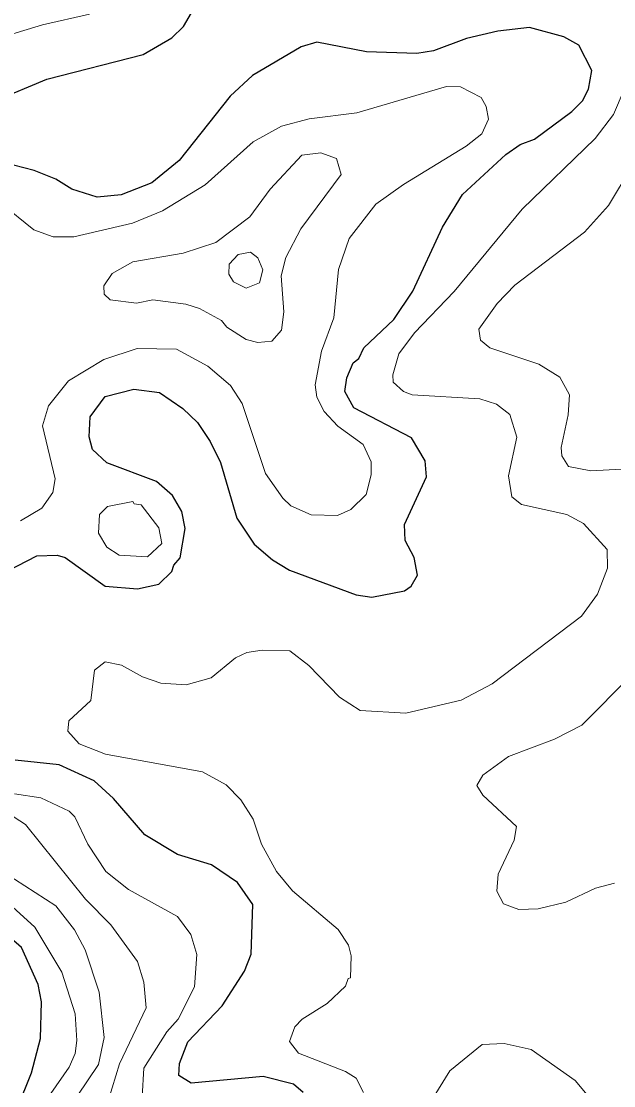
# Model space of a CAD drawing. Extents: x 673.3 to 698.5, y 6984.3 to 7012.3.
# Drawn here: x 693.649 to 694.233, y 7001.674 to 7002.723 of the extents above; entities that cross this region are included whole.
import ezdxf

# ---------------------------------------------------------------- set-up
doc = ezdxf.new("R2010")
doc.units = 0
doc.header["$LTSCALE"] = 0.032
doc.layers.add('1', color=7, linetype='Continuous', lineweight=25)
doc.layers.add('2', color=7, linetype='Continuous', lineweight=13)

msp = doc.modelspace()

# ---------------------------------------------------------------- linework, layer by layer
at = {"layer": '1'}
for points in [[(693.6237, 7002.6452), (693.6744, 7002.666), (693.7693, 7002.6904), (693.7974, 7002.7068), (693.809, 7002.7181), (693.8169, 7002.7315)], [(693.6158, 7002.1716), (693.6644, 7002.1963), (693.6845, 7002.1972), (693.6924, 7002.1946), (693.7318, 7002.1666), (693.7638, 7002.1638), (693.7846, 7002.1685), (693.7975, 7002.1808), (693.7994, 7002.1872), (693.8059, 7002.1945), (693.8106, 7002.2233), (693.8075, 7002.24), (693.7981, 7002.2559), (693.7824, 7002.2698), (693.7336, 7002.288), (693.7194, 7002.3012), (693.7161, 7002.3136), (693.7172, 7002.3334), (693.7318, 7002.3534), (693.7602, 7002.3608), (693.7855, 7002.3575), (693.8085, 7002.3417), (693.8227, 7002.3277), (693.8353, 7002.3092), (693.8454, 7002.2883), (693.8615, 7002.2335), (693.8787, 7002.208), (693.8968, 7002.1924), (693.9136, 7002.1823), (693.9792, 7002.1579), (693.9944, 7002.1556), (694.0266, 7002.1618), (694.0334, 7002.1666), (694.0394, 7002.1775), (694.0363, 7002.1946), (694.0273, 7002.2116), (694.0266, 7002.2272), (694.0484, 7002.2742), (694.047, 7002.2901), (694.0337, 7002.3127), (693.9767, 7002.3424), (693.9681, 7002.3582), (693.97, 7002.3719), (693.9761, 7002.3867), (693.9817, 7002.391), (693.9867, 7002.4015), (694.0161, 7002.4294), (694.0348, 7002.4572), (694.064, 7002.5204), (694.0839, 7002.5524), (694.1267, 7002.592), (694.1406, 7002.6018), (694.1547, 7002.6069), (694.1915, 7002.6341), (694.2022, 7002.6448), (694.2081, 7002.6564), (694.2111, 7002.6745), (694.1983, 7002.6996), (694.1837, 7002.7077), (694.1497, 7002.7169), (694.1186, 7002.7134), (694.0879, 7002.7062), (694.0553, 7002.694), (694.039, 7002.6915), (693.9892, 7002.6931), (693.9403, 7002.7026), (693.9248, 7002.6979), (693.8769, 7002.6698), (693.855, 7002.6494), (693.8048, 7002.5861), (693.7779, 7002.564), (693.7475, 7002.5523), (693.724, 7002.5498), (693.699, 7002.5576), (693.6831, 7002.5675), (693.6619, 7002.576), (693.6315, 7002.5839)], [(693.6866, 7001.9903), (693.6431, 7001.9951)], [(693.927, 7001.6677), (693.9174, 7001.6758), (693.8875, 7001.6832), (693.8166, 7001.6767), (693.8043, 7001.6844), (693.8051, 7001.6962), (693.8134, 7001.7176), (693.8471, 7001.7531), (693.8692, 7001.7872), (693.8758, 7001.804), (693.8773, 7001.8528), (693.8622, 7001.8744), (693.8366, 7001.8918), (693.803, 7001.9021), (693.771, 7001.9216), (693.7401, 7001.9574), (693.7211, 7001.9747), (693.6866, 7001.9903)], [(693.6451, 7001.6519), (693.6593, 7001.6868), (693.6682, 7001.7207), (693.669, 7001.7568), (693.6658, 7001.7741), (693.6494, 7001.8103), (693.6185, 7001.8371)]]:
    msp.add_lwpolyline(points, dxfattribs=at)
at = {"layer": '2'}
for points in [[(693.6367, 7002.7094), (693.67, 7002.7198), (693.7165, 7002.7303)], [(694.1022, 7002.6482), (694.082, 7002.6587), (694.068, 7002.6588), (693.9797, 7002.633), (693.9329, 7002.627), (693.9055, 7002.6197), (693.8775, 7002.6043), (693.8304, 7002.5621), (693.7882, 7002.5363), (693.7589, 7002.5243), (693.701, 7002.5107), (693.6808, 7002.5109), (693.6617, 7002.5176), (693.6291, 7002.544)], [(694.2432, 7002.6559), (694.2325, 7002.6313), (694.2146, 7002.6075), (694.1425, 7002.5379), (694.0755, 7002.457), (694.0365, 7002.4163), (694.021, 7002.3955), (694.0152, 7002.3746), (694.0157, 7002.3675), (694.0257, 7002.3584), (694.0342, 7002.3551), (694.1009, 7002.351), (694.1172, 7002.346), (694.1305, 7002.3357), (694.1373, 7002.3132), (694.1292, 7002.2751)], [(693.6486, 7002.2308), (693.6696, 7002.2434), (693.6803, 7002.2588), (693.6827, 7002.2723), (693.67, 7002.3244), (693.6762, 7002.3443), (693.6956, 7002.3687), (693.7304, 7002.3899), (693.7635, 7002.4006), (693.8021, 7002.3999), (693.8331, 7002.3834), (693.8554, 7002.3642), (693.8667, 7002.3464), (693.8898, 7002.2775), (693.9069, 7002.2533), (693.9149, 7002.2458), (693.9348, 7002.2369), (693.9608, 7002.2362), (693.9739, 7002.242), (693.989, 7002.2567), (693.9939, 7002.2761), (693.9939, 7002.2891), (693.9859, 7002.306), (693.9612, 7002.3243), (693.9477, 7002.3386), (693.9402, 7002.3526), (693.9386, 7002.3649), (693.945, 7002.398), (693.9572, 7002.4308), (693.9618, 7002.4786), (693.9721, 7002.5092), (693.9984, 7002.5428), (694.0257, 7002.5624), (694.0876, 7002.6002), (694.103, 7002.6124), (694.1094, 7002.6268), (694.1072, 7002.6391), (694.1022, 7002.6482)], [(694.2405, 7002.2819), (694.2104, 7002.2802), (694.1884, 7002.2843), (694.1816, 7002.2951), (694.1812, 7002.3031), (694.1878, 7002.3353), (694.1892, 7002.3551), (694.1796, 7002.3723), (694.1589, 7002.3854), (694.1108, 7002.4014), (694.1015, 7002.4089), (694.0999, 7002.4199), (694.1181, 7002.4449), (694.1353, 7002.463), (694.204, 7002.5155), (694.2276, 7002.5417), (694.2511, 7002.5805)], [(694.1292, 7002.2751), (694.1323, 7002.2544), (694.1421, 7002.2469), (694.1866, 7002.237), (694.2032, 7002.2281), (694.2263, 7002.2028), (694.2267, 7002.1843), (694.2169, 7002.1586), (694.201, 7002.137), (694.1131, 7002.0702), (694.0825, 7002.0541), (694.028, 7002.0414), (693.983, 7002.0439), (693.9628, 7002.0572), (693.9325, 7002.0883), (693.9138, 7002.1027), (693.8866, 7002.1034), (693.8713, 7002.101), (693.8603, 7002.0959), (693.8362, 7002.0763), (693.8117, 7002.0693), (693.7866, 7002.0708), (693.7686, 7002.0772), (693.7479, 7002.0887), (693.7317, 7002.0919), (693.7212, 7002.0837), (693.7176, 7002.0537), (693.6962, 7002.0339), (693.6952, 7002.0236), (693.7063, 7002.0113), (693.7323, 7002.0009), (693.8276, 7001.9835), (693.8512, 7001.9708), (693.8654, 7001.9558), (693.8777, 7001.9368), (693.8859, 7001.9124), (693.9005, 7001.8853), (693.9165, 7001.8664), (693.9613, 7001.8281), (693.9714, 7001.8128), (693.9743, 7001.8021), (693.9734, 7001.7805), (693.9711, 7001.7798), (693.9687, 7001.7722), (693.9507, 7001.7554), (693.926, 7001.7398), (693.9187, 7001.7323), (693.9134, 7001.7177), (693.9223, 7001.7062), (693.9687, 7001.6881), (693.9792, 7001.6816), (693.9864, 7001.6675)], [(693.4836, 7002.1727), (693.4679, 7002.1606), (693.4751, 7002.1279), (693.4736, 7002.1125), (693.4783, 7002.1019), (693.4849, 7002.0957), (693.5027, 7002.0879), (693.5309, 7002.0845), (693.5454, 7002.072), (693.5477, 7002.0539), (693.5437, 7001.9777), (693.5473, 7001.9616), (693.5581, 7001.9535), (693.6104, 7001.9495), (693.6358, 7001.9432), (693.6535, 7001.9316), (693.7124, 7001.8581), (693.7376, 7001.8329), (693.7636, 7001.7967), (693.77, 7001.7763), (693.7724, 7001.7509), (693.7461, 7001.6957), (693.735, 7001.6604)], [(694.2337, 7001.8737), (694.2149, 7001.8688), (694.1855, 7001.8551), (694.1583, 7001.8484), (694.1395, 7001.8478), (694.1243, 7001.8535), (694.1178, 7001.8659), (694.1191, 7001.8826), (694.1348, 7001.9161), (694.1372, 7001.9297), (694.104, 7001.9607), (694.0981, 7001.9701), (694.1038, 7001.9804), (694.1293, 7001.9987), (694.1746, 7002.0159), (694.2015, 7002.0295), (694.2507, 7002.0792)], [(693.7684, 7001.6632), (693.7699, 7001.6914), (693.7927, 7001.7272), (693.8037, 7001.7399), (693.8198, 7001.7718), (693.8221, 7001.8037), (693.8164, 7001.8233), (693.803, 7001.8409), (693.755, 7001.8677), (693.7324, 7001.8853), (693.7149, 7001.9124), (693.7021, 7001.9393), (693.6965, 7001.9448), (693.6685, 7001.9578), (693.6427, 7001.9618)], [(693.7043, 7001.664), (693.7254, 7001.6952), (693.7309, 7001.7217), (693.726, 7001.7663), (693.7122, 7001.8083), (693.7017, 7001.828), (693.6833, 7001.8514), (693.6324, 7001.8844)], [(693.637, 7001.8538), (693.6627, 7001.8304), (693.6892, 7001.7861), (693.7023, 7001.7451), (693.704, 7001.7187), (693.7023, 7001.7061), (693.6963, 7001.6924), (693.6785, 7001.6667)], [(694.0492, 7001.6529), (694.0714, 7001.6888), (694.1033, 7001.7149), (694.1248, 7001.7159), (694.1514, 7001.7099), (694.1947, 7001.6795), (694.2065, 7001.6653)]]:
    msp.add_lwpolyline(points, dxfattribs=at)
for points in [[(693.8709, 7002.4096), (693.8517, 7002.4217), (693.8465, 7002.4284), (693.8249, 7002.4402), (693.8113, 7002.4445), (693.7787, 7002.4487), (693.7627, 7002.4455), (693.7367, 7002.4486), (693.7309, 7002.4542), (693.7304, 7002.4625), (693.7389, 7002.4746), (693.7591, 7002.4862), (693.8087, 7002.4946), (693.841, 7002.5053), (693.8743, 7002.5303), (693.8945, 7002.5576), (693.9256, 7002.5912), (693.9444, 7002.5936), (693.9596, 7002.5879), (693.9643, 7002.5722), (693.9246, 7002.5186), (693.9098, 7002.4903), (693.9052, 7002.4724), (693.9077, 7002.4367), (693.9057, 7002.4189), (693.8961, 7002.4078), (693.8821, 7002.4065)], [(693.8583, 7002.4663), (693.8538, 7002.474), (693.8541, 7002.4838), (693.8629, 7002.4935), (693.8751, 7002.4957), (693.8822, 7002.4901), (693.8871, 7002.4782), (693.884, 7002.4653), (693.8709, 7002.4603)], [(693.7262, 7002.2371), (693.7341, 7002.2449), (693.7591, 7002.25), (693.7605, 7002.2477), (693.7673, 7002.2467), (693.7846, 7002.2239), (693.7878, 7002.2086), (693.7735, 7002.1955), (693.7458, 7002.1971), (693.7335, 7002.205), (693.7253, 7002.2189)]]:
    msp.add_lwpolyline(points, close=True, dxfattribs=at)

doc.saveas('drawing.dxf')
